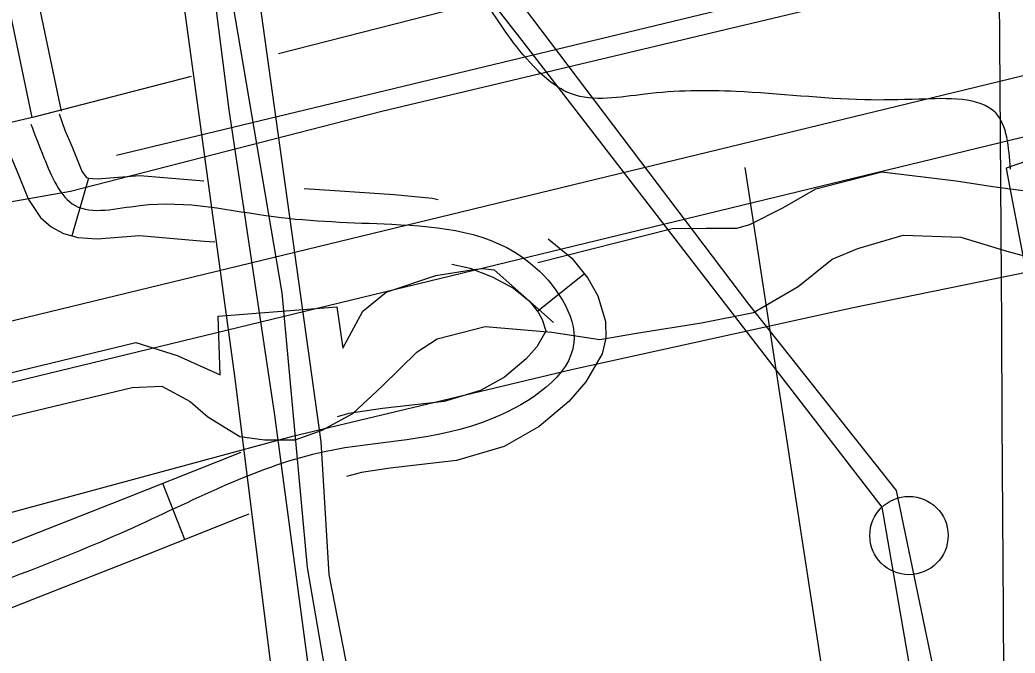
# Model space of a CAD drawing. Extents: x 3508733 to 3546731, y 546897 to 572481.
# Drawn here: x 3517609.8 to 3518106.6, y 566088 to 566404 of the extents above; entities that cross this region are included whole.
import ezdxf

# ---------------------------------------------------------------- set-up
doc = ezdxf.new("R2010")
doc.units = 0
for name, color, linetype in [('V-CHAN-DOCK', 7, 'Continuous'), ('V-DOMW-TANK', 7, 'Continuous'), ('V-FLOD-BASE', 7, 'Continuous'), ('V-GRID-MAJR', 7, 'Continuous'), ('V-LEVE-TOET', 7, 'Continuous'), ('V-RIVR-RANG', 7, 'Continuous'), ('V-ROAD-CNTR', 7, 'Continuous'), ('V-SITE-STRC', 7, 'Continuous'), ('V-SURV-LINE', 7, 'Continuous'), ('V-TOPO-MINR', 7, 'Continuous'), ('V-TOPO-SHOR', 7, 'Continuous')]:
    doc.layers.add(name, color=color, linetype=linetype)

msp = doc.modelspace()

# ---------------------------------------------------------------- linework, layer by layer
at = {"layer": 'V-CHAN-DOCK'}
for points in [[(3518112.732, 566333.568), (3518102.116, 566329.91), (3518103.693, 566321.761), (3518189.401, 565876.055), (3518096.285, 565859.927), (3518076.819, 565959.552), (3517887.0160000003, 565919.493), (3517887.878, 565914.269), (3517906.6240000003, 565800.701), (3517770.4050000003, 565776.584), (3517656.0530000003, 565752.309), (3517651.8030000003, 565772.9400000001), (3517577.5270000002, 565758.3420000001)], [(3518186.5160000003, 565967.832), (3518114.825, 566324.403), (3518112.732, 566333.568), (3518102.116, 566329.91), (3518103.693, 566321.761), (3518189.401, 565876.055), (3518096.285, 565859.927), (3518076.819, 565959.552), (3517887.0160000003, 565919.493), (3517887.878, 565914.269)]]:
    msp.add_lwpolyline(points, dxfattribs=at)
at = {"layer": 'V-DOMW-TANK'}
msp.add_circle((3518053.626381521, 566146.6676117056), 19.54568818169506, dxfattribs=at)
at = {"layer": 'V-FLOD-BASE'}
for points in [[(3517868.326, 566282.976), (3517935.369, 566299.858), (3517952.45, 566299.958), (3517967.7630000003, 566300.046), (3517974.23, 566301.853), (3517990.674, 566310.192), (3518007.109, 566319.711), (3518040.043, 566328.149), (3518077.173, 566323.656), (3518095.447, 566320.817), (3518113.13, 566318.564)], [(3516706.123, 566008.2170000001), (3516916.666, 566061.272), (3517230.718, 566139.672), (3517530.095, 566209.738), (3517667.72, 566242.934), (3517688.372, 566236.577), (3517709.75, 566226.9230000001), (3517708.754, 566256.129), (3517767.9760000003, 566260.833), (3517771.042, 566240.2390000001), (3517780.946, 566258.554), (3517792.671, 566268.046), (3517817.36, 566276.435), (3517836.1890000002, 566279.491), (3517840.662, 566279.8690000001), (3517846.556, 566279.314), (3517876.1580000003, 566252.983)]]:
    msp.add_lwpolyline(points, dxfattribs=at)
at = {"layer": 'V-GRID-MAJR'}
msp.add_spline([(3518190.879, 552332.11), (3518151.221, 558391.11), (3518111.551, 564452.0430000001), (3518071.881, 570512.993), (3518071.8680000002, 570514.91)], degree=3, dxfattribs=at)
at = {"layer": 'V-LEVE-TOET'}
for points in [[(3517635.063, 566318.507), (3517790.519, 566358.337), (3518043.748, 566418.785), (3518393.569, 566500.437), (3518604.357, 566557.691), (3518815.2660000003, 566593.715), (3518991.4250000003, 566623.049), (3519136.954, 566645.718)], [(3516562.98, 566047.77), (3516794.185, 566112.636), (3517072.144, 566179.714), (3517361.856, 566253.942), (3517541.177, 566302.045), (3517635.063, 566318.507)], [(3517594.816, 566203.563), (3517665.904, 566220.453), (3517680.606, 566221.127), (3517694.77, 566213.559), (3517703.64, 566205.963), (3517719.5840000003, 566196.055), (3517731.948, 566194.363), (3517747.242, 566194.451), (3517760.747, 566199.238), (3517775.994, 566207.563), (3517790.623, 566221.18), (3517808.1720000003, 566238.3420000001), (3517818.136, 566244.871), (3517841.987, 566250.894), (3517875.302, 566248.148), (3517899.327, 566244.404), (3517917.662, 566247.5700000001), (3517950.109, 566252.819), (3517976.082, 566257.9130000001), (3517998.2430000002, 566270.985), (3518015.344, 566284.617), (3518028.1380000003, 566289.868), (3518050.69, 566296.471), (3518079.524, 566295.463), (3518102.511, 566288.537), (3518117.24, 566284.504)]]:
    msp.add_lwpolyline(points, dxfattribs=at)
at = {"layer": 'V-RIVR-RANG'}
msp.add_line((3517971.68, 566330.2852), (3518111.514, 565420.9742), dxfattribs=at)
at = {"layer": 'V-ROAD-CNTR'}
for p, q in [((3517644.0816736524, 566325.007323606), (3517635.636690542, 566296.2203811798)), ((3517891.6121785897, 566277.2124191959), (3517868.233225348, 566258.4114567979)), ((3517692.14257753, 566144.6956842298), (3517681.093599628, 566172.586628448))]:
    msp.add_line(p, q, dxfattribs=at)
for points in [[(3517615.944729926, 566355.2462631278), (3517592.7047764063, 566465.5940424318), (3517581.24279933, 566531.4659106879)], [(3517630.62270057, 566358.3372569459), (3517610.404741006, 566454.3390649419)], [(3517846.500268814, 566414.7041442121), (3517738.92748396, 566386.9521997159)], [(3517695.33257115, 566375.706222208), (3517616.8117281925, 566355.449262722), (3517263.4184349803, 566272.856427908), (3516894.630172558, 566185.1936032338), (3516626.9717078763, 566119.224735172), (3516595.916769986, 566111.1277513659)], [(3517629.319703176, 566357.098259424), (3517632.2496973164, 566348.9912756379), (3517635.639690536, 566340.9372917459), (3517640.7256803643, 566328.4763166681), (3517642.7896762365, 566325.416322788), (3517642.701676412, 566325.493322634), (3517643.0326757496, 566325.31532299), (3517643.9886738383, 566325.0343235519), (3517648.321665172, 566324.7283241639), (3517669.6496225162, 566326.396320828), (3517701.6885584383, 566323.71532619)], [(3517599.30276321, 566351.357270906), (3517604.29775322, 566338.0672974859), (3517607.925745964, 566329.4493147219), (3517614.121733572, 566314.27034508), (3517620.089721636, 566305.4203627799), (3517625.481710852, 566300.6933722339), (3517631.574698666, 566297.4113787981), (3517638.6466845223, 566295.3383829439), (3517648.4316649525, 566294.644384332), (3517669.56762268, 566296.2983810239), (3517701.848558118, 566293.5963864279), (3517707.058547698, 566293.1693872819)], [(3517751.6384585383, 566319.822333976), (3517766.984427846, 566318.7943360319), (3517796.6913684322, 566316.90533981), (3517815.5223307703, 566315.0033436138), (3517818.5553247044, 566314.32534497)], [(3517873.5232147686, 566294.6433843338), (3517885.361191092, 566284.9864036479), (3517893.354175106, 566275.0454235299), (3517898.2901652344, 566266.333440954), (3517902.206157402, 566253.5044666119), (3517902.34215713, 566245.1514833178), (3517900.394161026, 566237.2594991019), (3517892.3071772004, 566223.3835268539), (3517883.758194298, 566213.4715466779), (3517868.968223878, 566201.00557161), (3517851.5882586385, 566191.1695912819), (3517827.671306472, 566184.0986054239), (3517794.69737242, 566180.28061306), (3517780.263401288, 566178.1856172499), (3517772.91241599, 566176.0666214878)], [(3517825.444310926, 566282.046409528), (3517834.6072926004, 566279.9984136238), (3517845.5022708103, 566275.7564221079), (3517856.185249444, 566270.0714334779), (3517863.955233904, 566263.7324461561), (3517868.450224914, 566258.1414573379), (3517870.560220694, 566254.4174647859), (3517872.278217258, 566248.788476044), (3517872.2822172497, 566248.557476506), (3517872.3022172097, 566248.637476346), (3517867.781226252, 566240.8794918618), (3517862.6002366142, 566234.8715038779), (3517851.766258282, 566225.7415221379), (3517839.796282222, 566218.967535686), (3517821.649318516, 566213.6025464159), (3517790.8153801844, 566210.032553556), (3517773.923413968, 566207.5795584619), (3517768.104425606, 566205.9015618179)], [(3517720.06752168, 566188.03559755), (3517708.7215443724, 566183.532606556), (3517661.07763966, 566164.657644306), (3517607.688746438, 566143.6276863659), (3517554.3928530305, 566122.6967282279), (3517493.266975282, 566100.006773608), (3517431.4580989, 566079.502814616), (3517367.0522277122, 566060.514852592), (3517332.1492975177, 566051.1408713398)], [(3517724.119513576, 566157.3666588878), (3517719.781522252, 566155.6446623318), (3517672.0996176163, 566136.75570011), (3517618.6687244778, 566115.7097422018), (3517565.096831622, 566094.6707842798), (3517503.21295539, 566071.6988302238), (3517440.426080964, 566050.8708718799), (3517375.186211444, 566031.636910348), (3517335.220291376, 566020.901931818)]]:
    msp.add_lwpolyline(points, dxfattribs=at)
for points in [[(3518104.33175315, 566329.5503145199), (3518096.94676792, 566357.507258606), (3518058.6098445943, 566364.3882448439), (3518031.414898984, 566364.0702454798), (3517967.411026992, 566368.2492371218), (3517921.7871182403, 566366.8992398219), (3517885.1071916, 566367.0292395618), (3517866.2402293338, 566380.8022120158), (3517841.9832778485, 566413.5391465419)], [(3517615.2127313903, 566352.001269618), (3517621.7827182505, 566335.1933032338), (3517637.3036872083, 566311.363350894), (3517669.6086225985, 566311.3473509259), (3517736.568488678, 566305.7983620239), (3517795.461370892, 566301.9533697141), (3517864.5292327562, 566282.622408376), (3517886.3481891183, 566242.9484877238), (3517845.6922704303, 566205.068563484), (3517761.898438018, 566188.502596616), (3517666.5886286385, 566150.7066722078), (3517559.7448423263, 566108.6837562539), (3517435.942089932, 566065.1868432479), (3517305.8643500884, 566028.5489165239), (3517206.526548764, 566003.749966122)]]:
    msp.add_spline(points, degree=3, dxfattribs=at)
at = {"layer": 'V-SITE-STRC'}
for points in [[(3517614.2800000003, 567076.435), (3517610.591, 567101.226), (3517636.5640000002, 567104.925), (3517636.71, 567080.111), (3517636.896, 567048.207), (3517636.916, 567044.664), (3517652.938, 566931.322), (3517674.356, 566703.398), (3517678.085, 566671.515), (3517709.975, 566674.064), (3517716.219, 566616.202), (3517706.768, 566616.147), (3517829.426, 566452.618), (3517973.5130000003, 566262.0380000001), (3518047.313, 566169.122)], [(3518040.272, 566160.809), (3517860.4930000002, 566393.72), (3517704.535, 566593.682), (3517718.111, 566494.506), (3517760.04, 566193.442), (3517763.972, 566127.2930000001), (3517800.509, 565940.813), (3517786.3370000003, 565939.547), (3517753.3170000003, 566130.775), (3517740.703, 566267.77), (3517714.6750000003, 566421.47)], [(3517698.494, 566481.886), (3517714.089, 566359.055), (3517736.824, 566206.805), (3517767.943, 565974.134), (3517795.518, 565783.629), (3518141.357, 565847.09), (3518579.232, 565933.5380000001), (3518582.894, 565913.4720000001), (3517755.528, 565751.4940000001), (3517316.474, 565665.037), (3517315.176, 565685.118), (3517773.1, 565777.591), (3517717.319, 566225.096), (3517685.235, 566458.867), (3517672.419, 566579.906)], [(3518047.313, 566169.122), (3518082.6580000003, 565998.679), (3518068.485, 565997.4130000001), (3518040.272, 566160.809)]]:
    msp.add_lwpolyline(points, dxfattribs=at)
at = {"layer": 'V-SURV-LINE'}
for points in [[(3515700.2906048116, 565791.8869689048), (3518577.861105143, 566489.6608589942)], [(3518584.9147211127, 566460.5018676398), (3515707.3451496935, 565762.7282027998)]]:
    msp.add_lwpolyline(points, dxfattribs=at)
at = {"layer": 'V-TOPO-MINR'}
msp.add_lwpolyline([(3519267.756224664, 566398.4647199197), (3519122.371764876, 566393.6562131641), (3518977.0351189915, 566387.5716221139), (3518831.7303490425, 566380.6363082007), (3518582.1652566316, 566367.6265164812), (3518561.725207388, 566366.1007530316), (3518541.3624823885, 566363.9682296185), (3518521.1157437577, 566360.9255662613), (3518500.946329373, 566357.276142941), (3518025.8175562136, 566260.2568394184), (3517885.145925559, 566229.415481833), (3517745.156353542, 566195.8964079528), (3517606.1898694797, 566158.3607596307), (3517467.905444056, 566118.1473950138), (3517273.5066996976, 566058.5664061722), (3517232.894932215, 566046.2645932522), (3517192.230848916, 566034.1403652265), (3517151.4882918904, 566022.2825145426), (3517110.6934190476, 566010.6022487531), (3516571.335735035, 565858.0827717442), (3516546.12963936, 565852.5939077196), (3515760.1498062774, 565675.5789796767)], dxfattribs=at)
at = {"layer": 'V-TOPO-SHOR'}
msp.add_lwpolyline([(3517658.04, 566336.415), (3517971.9220000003, 566411.959), (3518288.16, 566488.11), (3518565.5270000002, 566555.776), (3518904.829, 566615.006)], dxfattribs=at)

doc.saveas('drawing.dxf')
